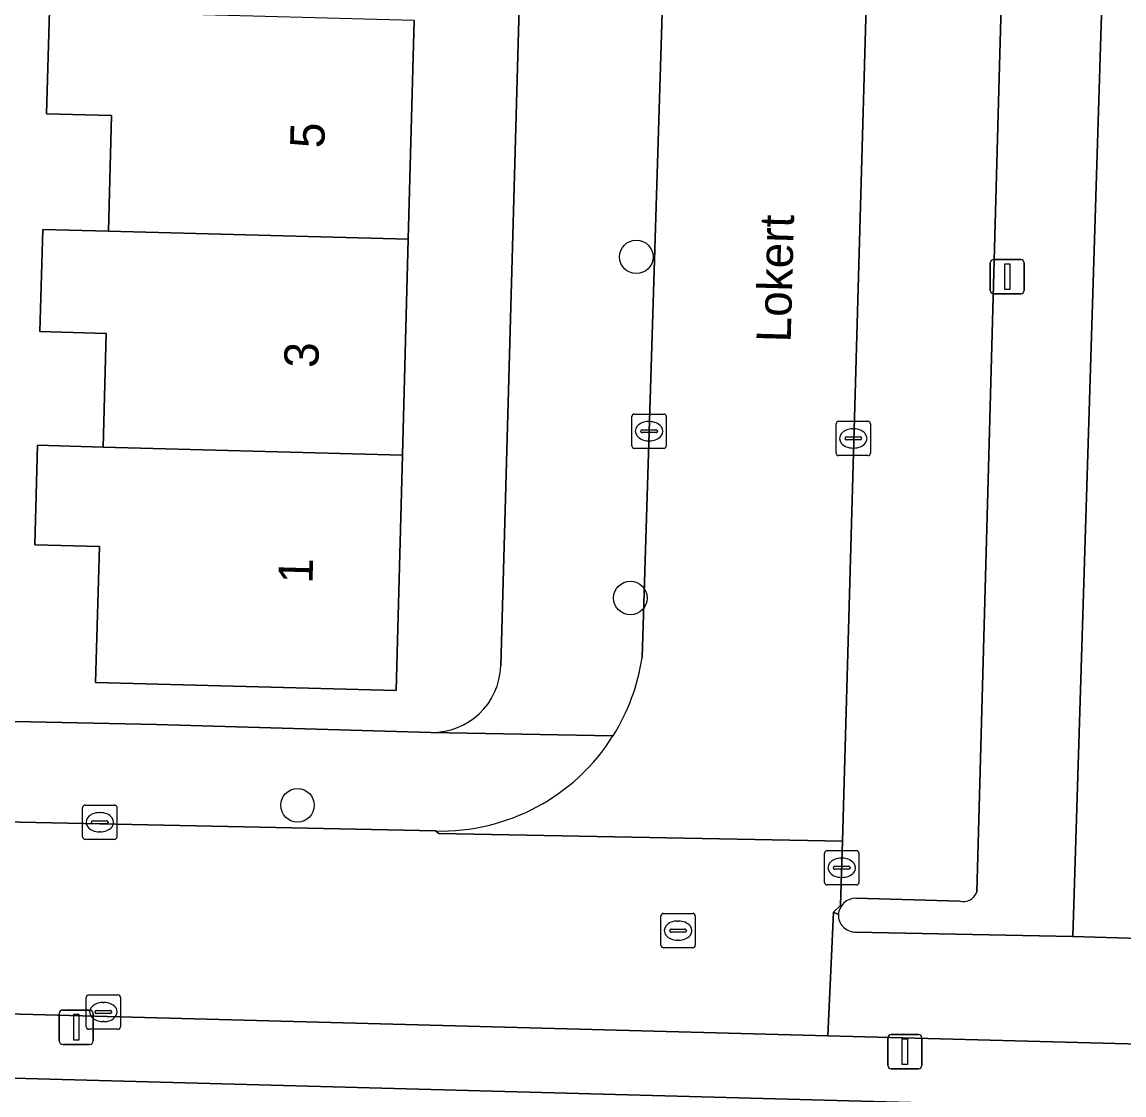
# Model space of a CAD drawing. Extents: x 162082 to 163401, y 388089 to 388636.
# Drawn here: x 162559.12 to 162591.23, y 388190.03 to 388221.29 of the extents above; entities that cross this region are included whole.
import ezdxf

# ---------------------------------------------------------------- set-up
doc = ezdxf.new("R2010")
doc.units = 0
for name, color, linetype in [('IMGEO_Boom', 7, 'Continuous'), ('IMGEO_Erf', 7, 'Continuous'), ('IMGEO_Fietspad_open', 7, 'Continuous'), ('IMGEO_Groenvoorziening', 7, 'Continuous'), ('IMGEO_Kolk', 7, 'Continuous'), ('IMGEO_Lichtmast', 7, 'Continuous'), ('IMGEO_Muur', 7, 'Continuous'), ('IMGEO_Openbare_ruimte_label', 7, 'Continuous'), ('IMGEO_Pand', 7, 'Continuous'), ('IMGEO_Pand_nummerreeks', 7, 'Continuous'), ('IMGEO_Parkeervlak_open', 7, 'Continuous'), ('IMGEO_Rijbaan_lokaal_open', 7, 'Continuous'), ('IMGEO_Rioolput', 7, 'Continuous'), ('IMGEO_Voetpad_open', 7, 'Continuous')]:
    doc.layers.add(name, color=color, linetype=linetype)

msp = doc.modelspace()

# ---------------------------------------------------------------- linework, layer by layer
at = {"layer": 'IMGEO_Boom'}
for centre in [(162577.019, 388214.445), (162576.847, 388204.504), (162567.144, 388198.466)]:
    msp.add_circle(centre, 0.489, dxfattribs=at)
at = {"layer": 'IMGEO_Erf'}
for points in [[(162573.067, 388202.528), (162573.993, 388235.663), (162575.021, 388235.649), (162575.403, 388250), (162576.383, 388286.759), (162573.884, 388286.839), (162573.709, 388280.271), (162573.541, 388273.943), (162573.372, 388267.615), (162573.204, 388261.288), (162573.035, 388254.96), (162572.903, 388250), (162572.867, 388248.632), (162572.698, 388242.304), (162572.523, 388235.734), (162567.525, 388235.867), (162563.878, 388235.964), (162563.981, 388239.835), (162562.106, 388239.885), (162562.186, 388242.878), (162564.018, 388242.829), (162564.108, 388246.212)], [(162570.547, 388221.331), (162570.374, 388214.958), (162570.204, 388208.668), (162570.018, 388201.811), (162561.261, 388202.048), (162561.369, 388206.006), (162559.492, 388206.057), (162559.57, 388208.956), (162561.478, 388208.904), (162561.568, 388212.217), (162559.637, 388212.269), (162559.718, 388215.247), (162561.635, 388215.195), (162561.726, 388218.564), (162559.832, 388218.615), (162559.913, 388221.619)], [(162553.383, 388201.02), (162563.038, 388200.822), (162571.027, 388200.591)]]:
    msp.add_lwpolyline(points, dxfattribs=at)
msp.add_lwpolyline([(162603.762, 388174.063), (162605.432, 388189.251), (162586.812, 388189.756), (162548.452, 388190.796), (162546.547, 388183.408), (162545.504, 388183.608), (162538.607, 388157.681), (162538.869, 388157.612), (162538.833, 388157.449), (162544.833, 388157.266), (162544.903, 388159.756), (162552.289, 388159.536), (162552.333, 388161.444), (162555.538, 388161.352), (162555.488, 388159.45), (162569.683, 388159.046), (162569.689, 388159.314), (162572.915, 388159.223), (162572.908, 388158.963), (162574.694, 388158.923), (162574.8, 388161.169), (162602.256, 388160.366)], close=True, dxfattribs=at)
msp.add_arc((162571.075, 388202.583), 1.993, 268.6226, 358.4103, dxfattribs=at)
at = {"layer": 'IMGEO_Fietspad_open'}
for points in [[(162582.908, 388195.281), (162582.769, 388195.348), (162582.601, 388191.752), (162608.826, 388191.05), (162612.774, 388190.944)], [(162612.9, 388194.32), (162598.866, 388194.531), (162594.952, 388194.486), (162589.738, 388194.638), (162583.394, 388194.771)]]:
    msp.add_lwpolyline(points, dxfattribs=at)
msp.add_arc((162583.405, 388195.268), 0.497, 178.4779, 268.7614, dxfattribs=at)
at = {"layer": 'IMGEO_Groenvoorziening'}
msp.add_lwpolyline([(162612.925, 388350.456), (162613.478, 388355.34), (162601.206, 388356.658), (162601.036, 388350.695), (162604.215, 388350.105), (162605.076, 388349.881), (162606.015, 388349.429), (162606.444, 388349.132), (162607.197, 388348.412), (162607.784, 388347.552), (162608.18, 388346.588), (162608.3, 388346.08), (162608.378, 388345.041), (162603.983, 388301.92), (162599.649, 388301.909), (162599.197, 388286.008), (162594.898, 388250), (162593.656, 388239.599), (162591.012, 388235.568), (162589.738, 388194.638), (162594.952, 388194.486), (162595.615, 388202.972), (162596.208, 388203.054), (162602.483, 388258.384)], close=True, dxfattribs=at)
at = {"layer": 'IMGEO_Kolk'}
for p, q in [((162576.89, 388208.94), (162576.89, 388209.792)), ((162576.965, 388209.866), (162577.817, 388209.866)), ((162577.891, 388209.792), (162577.891, 388208.94)), ((162577.378, 388209.646), (162577.403, 388209.646)), ((162582.844, 388208.729), (162582.844, 388209.581)), ((162582.919, 388209.655), (162583.771, 388209.655)), ((162583.845, 388209.581), (162583.845, 388208.729)), ((162577.149, 388209.36), (162577.149, 388209.372)), ((162577.587, 388209.323), (162577.189, 388209.323)), ((162577.192, 388209.409), (162577.59, 388209.409)), ((162577.633, 388209.372), (162577.633, 388209.36)), ((162583.103, 388209.149), (162583.103, 388209.161)), ((162583.146, 388209.198), (162583.544, 388209.198)), ((162583.332, 388209.435), (162583.357, 388209.435)), ((162583.587, 388209.161), (162583.587, 388209.149)), ((162577.817, 388208.866), (162576.965, 388208.866)), ((162577.401, 388209.086), (162577.376, 388209.086)), ((162583.541, 388209.112), (162583.143, 388209.112)), ((162583.355, 388208.875), (162583.33, 388208.875)), ((162583.771, 388208.655), (162582.919, 388208.655)), ((162560.882, 388197.546), (162560.882, 388198.398)), ((162560.957, 388198.472), (162561.809, 388198.472)), ((162561.37, 388198.252), (162561.395, 388198.252)), ((162561.883, 388198.398), (162561.883, 388197.546)), ((162561.141, 388197.966), (162561.141, 388197.978)), ((162561.579, 388197.929), (162561.181, 388197.929)), ((162561.184, 388198.015), (162561.582, 388198.015)), ((162561.625, 388197.978), (162561.625, 388197.966)), ((162561.393, 388197.692), (162561.368, 388197.692)), ((162561.809, 388197.472), (162560.957, 388197.472)), ((162582.506, 388196.218), (162582.506, 388197.07)), ((162582.581, 388197.144), (162583.433, 388197.144)), ((162583.507, 388197.07), (162583.507, 388196.218)), ((162582.765, 388196.638), (162582.765, 388196.65)), ((162582.808, 388196.687), (162583.206, 388196.687)), ((162582.994, 388196.924), (162583.019, 388196.924)), ((162583.249, 388196.65), (162583.249, 388196.638)), ((162583.203, 388196.601), (162582.805, 388196.601)), ((162583.017, 388196.364), (162582.992, 388196.364)), ((162583.433, 388196.144), (162582.581, 388196.144)), ((162560.985, 388192.015), (162560.985, 388192.867)), ((162561.06, 388192.941), (162561.912, 388192.941)), ((162561.986, 388192.867), (162561.986, 388192.015)), ((162561.287, 388192.484), (162561.685, 388192.484)), ((162561.473, 388192.721), (162561.498, 388192.721)), ((162561.244, 388192.435), (162561.244, 388192.447)), ((162561.682, 388192.398), (162561.284, 388192.398)), ((162561.496, 388192.161), (162561.471, 388192.161)), ((162561.728, 388192.447), (162561.728, 388192.435)), ((162561.912, 388191.941), (162561.06, 388191.941))]:
    msp.add_line(p, q, dxfattribs=at)
for points in [[(162576.89, 388208.94), (162576.89, 388209.792)], [(162576.965, 388209.866), (162577.817, 388209.866)], [(162577.891, 388209.792), (162577.891, 388208.94)], [(162582.844, 388208.729), (162582.844, 388209.581)], [(162582.919, 388209.655), (162583.771, 388209.655)], [(162583.845, 388209.581), (162583.845, 388208.729)], [(162577.817, 388208.866), (162576.965, 388208.866)], [(162583.771, 388208.655), (162582.919, 388208.655)], [(162560.882, 388197.546), (162560.882, 388198.398)], [(162560.957, 388198.472), (162561.809, 388198.472)], [(162561.883, 388198.398), (162561.883, 388197.546)], [(162561.809, 388197.472), (162560.957, 388197.472)], [(162582.506, 388196.218), (162582.506, 388197.07)], [(162582.581, 388197.144), (162583.433, 388197.144)], [(162583.507, 388197.07), (162583.507, 388196.218)], [(162583.433, 388196.144), (162582.581, 388196.144)], [(162560.985, 388192.015), (162560.985, 388192.867)], [(162561.06, 388192.941), (162561.912, 388192.941)], [(162561.986, 388192.867), (162561.986, 388192.015)], [(162561.912, 388191.941), (162561.06, 388191.941)]]:
    msp.add_lwpolyline(points, dxfattribs=at)
for centre, radius, start, end in [((162576.967, 388209.79), 0.0765, 91.552, 178.448), ((162576.967, 388209.79), 0.0765, 91.552, 178.448), ((162577.815, 388209.79), 0.0765, 1.552, 88.448), ((162577.815, 388209.79), 0.0765, 1.552, 88.448), ((162582.921, 388209.579), 0.0765, 91.552, 178.448), ((162582.921, 388209.579), 0.0765, 91.552, 178.448), ((162583.769, 388209.579), 0.0765, 1.552, 88.448), ((162583.769, 388209.579), 0.0765, 1.552, 88.448), ((162577.189, 388209.369), 0.0403, 85.8775, 175.7526), ((162577.186, 388209.359), 0.0366, 178.938, 274.7102), ((162577.59, 388209.366), 0.043, 264.8664, 352.4533), ((162577.594, 388209.371), 0.0386, 1.7309, 96.639), ((162583.143, 388209.158), 0.0403, 85.8775, 175.7526), ((162583.548, 388209.16), 0.0386, 1.7309, 96.639), ((162576.967, 388208.942), 0.0765, 181.552, 268.448), ((162576.967, 388208.942), 0.0765, 181.552, 268.448), ((162577.815, 388208.942), 0.0765, 271.552, 358.448), ((162577.815, 388208.942), 0.0765, 271.552, 358.448), ((162583.14, 388209.148), 0.0366, 178.938, 274.7102), ((162583.544, 388209.155), 0.043, 264.8664, 352.4533), ((162582.921, 388208.731), 0.0765, 181.552, 268.448), ((162582.921, 388208.731), 0.0765, 181.552, 268.448), ((162583.769, 388208.731), 0.0765, 271.552, 358.448), ((162583.769, 388208.731), 0.0765, 271.552, 358.448), ((162560.959, 388198.396), 0.0765, 91.552, 178.448), ((162560.959, 388198.396), 0.0765, 91.552, 178.448), ((162561.807, 388198.396), 0.0765, 1.552, 88.448), ((162561.807, 388198.396), 0.0765, 1.552, 88.448), ((162561.181, 388197.975), 0.0403, 85.8775, 175.7526), ((162561.178, 388197.965), 0.0366, 178.938, 274.7102), ((162561.582, 388197.972), 0.043, 264.8664, 352.4533), ((162561.586, 388197.977), 0.0386, 1.7309, 96.639), ((162560.959, 388197.548), 0.0765, 181.552, 268.448), ((162560.959, 388197.548), 0.0765, 181.552, 268.448), ((162561.807, 388197.548), 0.0765, 271.552, 358.448), ((162561.807, 388197.548), 0.0765, 271.552, 358.448), ((162582.583, 388197.068), 0.0765, 91.552, 178.448), ((162582.583, 388197.068), 0.0765, 91.552, 178.448), ((162583.431, 388197.068), 0.0765, 1.552, 88.448), ((162583.431, 388197.068), 0.0765, 1.552, 88.448), ((162582.805, 388196.647), 0.0403, 85.8775, 175.7526), ((162582.802, 388196.637), 0.0366, 178.938, 274.7102), ((162583.206, 388196.644), 0.043, 264.8664, 352.4533), ((162583.21, 388196.649), 0.0386, 1.7309, 96.639), ((162582.583, 388196.22), 0.0765, 181.552, 268.448), ((162582.583, 388196.22), 0.0765, 181.552, 268.448), ((162583.431, 388196.22), 0.0765, 271.552, 358.448), ((162583.431, 388196.22), 0.0765, 271.552, 358.448), ((162561.062, 388192.865), 0.0765, 91.552, 178.448), ((162561.062, 388192.865), 0.0765, 91.552, 178.448), ((162561.91, 388192.865), 0.0765, 1.552, 88.448), ((162561.91, 388192.865), 0.0765, 1.552, 88.448), ((162561.284, 388192.444), 0.0403, 85.8775, 175.7526), ((162561.689, 388192.446), 0.0386, 1.7309, 96.639), ((162561.281, 388192.434), 0.0366, 178.938, 274.7102), ((162561.685, 388192.441), 0.043, 264.8664, 352.4533), ((162561.062, 388192.017), 0.0765, 181.552, 268.448), ((162561.062, 388192.017), 0.0765, 181.552, 268.448), ((162561.91, 388192.017), 0.0765, 271.552, 358.448), ((162561.91, 388192.017), 0.0765, 271.552, 358.448)]:
    msp.add_arc(centre, radius, start, end, dxfattribs=at)
for centre, major_axis, ratio, start_param, end_param in [((162577.377, 388209.366), (-0.387, 0.002), 0.722429, 4.712389, 7.853982), ((162577.402, 388209.366), (-0.39, 0.002), 0.717154, 1.570796, 4.712389), ((162583.331, 388209.155), (-0.387, 0.002), 0.722429, 4.712389, 7.853982), ((162583.356, 388209.155), (-0.39, 0.002), 0.717154, 1.570796, 4.712389), ((162561.369, 388197.972), (-0.387, 0.002), 0.722429, 4.712389, 7.853982), ((162561.394, 388197.972), (-0.39, 0.002), 0.717154, 1.570796, 4.712389), ((162582.993, 388196.644), (-0.387, 0.002), 0.722429, 4.712389, 7.853982), ((162583.018, 388196.644), (-0.39, 0.002), 0.717154, 1.570796, 4.712389), ((162561.472, 388192.441), (-0.387, 0.002), 0.722429, 4.712389, 7.853982), ((162561.497, 388192.441), (-0.39, 0.002), 0.717154, 1.570796, 4.712389)]:
    msp.add_ellipse(centre, major_axis=major_axis, ratio=ratio, start_param=start_param, end_param=end_param, dxfattribs=at)
at = {"layer": 'IMGEO_Lichtmast'}
for p, q in [((162587.436, 388214.367), (162588.226, 388214.367)), ((162588.226, 388214.367), (162587.436, 388214.367)), ((162587.336, 388213.467), (162587.336, 388214.267)), ((162587.336, 388214.267), (162587.336, 388213.467)), ((162588.326, 388214.267), (162588.326, 388213.467)), ((162588.326, 388213.467), (162588.326, 388214.267)), ((162588.226, 388213.367), (162587.436, 388213.367)), ((162587.436, 388213.367), (162588.226, 388213.367)), ((162560.301, 388192.5), (162561.091, 388192.5)), ((162561.091, 388192.5), (162560.301, 388192.5)), ((162560.201, 388191.6), (162560.201, 388192.4)), ((162560.201, 388192.4), (162560.201, 388191.6)), ((162561.191, 388192.4), (162561.191, 388191.6)), ((162561.191, 388191.6), (162561.191, 388192.4)), ((162561.091, 388191.5), (162560.301, 388191.5)), ((162560.301, 388191.5), (162561.091, 388191.5)), ((162584.352, 388190.888), (162584.352, 388191.688)), ((162584.352, 388191.688), (162584.352, 388190.888)), ((162584.452, 388191.788), (162585.242, 388191.788)), ((162585.242, 388191.788), (162584.452, 388191.788)), ((162585.342, 388191.688), (162585.342, 388190.888)), ((162585.342, 388190.888), (162585.342, 388191.688)), ((162585.242, 388190.788), (162584.452, 388190.788)), ((162584.452, 388190.788), (162585.242, 388190.788))]:
    msp.add_line(p, q, dxfattribs=at)
for points in [[(162587.756, 388214.242), (162587.906, 388214.242), (162587.906, 388213.492), (162587.756, 388213.492), (162587.756, 388214.242)], [(162560.621, 388192.375), (162560.771, 388192.375), (162560.771, 388191.625), (162560.621, 388191.625), (162560.621, 388192.375)], [(162584.772, 388191.663), (162584.922, 388191.663), (162584.922, 388190.913), (162584.772, 388190.913), (162584.772, 388191.663)]]:
    msp.add_lwpolyline(points, dxfattribs=at)
for centre, start, end in [((162587.436, 388214.267), 90, 180), ((162587.436, 388214.267), 90, 180), ((162588.226, 388214.267), 0, 90), ((162588.226, 388214.267), 360, 90), ((162587.436, 388213.467), 180, 270), ((162587.436, 388213.467), 180, 270), ((162588.226, 388213.467), 270, 0), ((162588.226, 388213.467), 270, 0), ((162560.301, 388192.4), 90, 180), ((162560.301, 388192.4), 90, 180), ((162561.091, 388192.4), 0, 90), ((162561.091, 388192.4), 360, 90), ((162560.301, 388191.6), 180, 270), ((162560.301, 388191.6), 180, 270), ((162561.091, 388191.6), 270, 0), ((162561.091, 388191.6), 270, 0), ((162584.452, 388191.688), 90, 180), ((162584.452, 388191.688), 90, 180), ((162585.242, 388191.688), 0, 90), ((162585.242, 388191.688), 360, 90), ((162584.452, 388190.888), 180, 270), ((162584.452, 388190.888), 180, 270), ((162585.242, 388190.888), 270, 0), ((162585.242, 388190.888), 270, 0)]:
    msp.add_arc(centre, 0.1, start, end, dxfattribs=at)
at = {"layer": 'IMGEO_Muur'}
msp.add_lwpolyline([(162553.383, 388201.02), (162563.038, 388200.822)], dxfattribs=at)
at = {"layer": 'IMGEO_Pand'}
for points in [[(162570.547, 388221.331), (162561.859, 388221.566), (162559.913, 388221.619), (162559.832, 388218.615), (162561.726, 388218.564), (162561.635, 388215.195), (162570.374, 388214.958)], [(162561.635, 388215.195), (162559.718, 388215.247), (162559.637, 388212.269), (162561.568, 388212.217), (162561.478, 388208.904), (162570.204, 388208.668), (162570.374, 388214.958)], [(162561.478, 388208.904), (162559.57, 388208.956), (162559.492, 388206.057), (162561.369, 388206.006), (162561.261, 388202.048), (162570.018, 388201.811), (162570.204, 388208.668)]]:
    msp.add_lwpolyline(points, close=True, dxfattribs=at)
at = {"layer": 'IMGEO_Parkeervlak_open'}
for points in [[(162587.613, 388220.369), (162587.94, 388231.563), (162584.005, 388231.696), (162583.027, 388197.416), (162582.974, 388195.545), (162582.769, 388195.348), (162582.908, 388195.281)], [(162586.945, 388195.931), (162587.265, 388207.597), (162587.613, 388220.369)], [(162583.421, 388195.762), (162586.457, 388195.668)]]:
    msp.add_lwpolyline(points, dxfattribs=at)
for centre, radius, start, end in [((162583.429, 388195.239), 0.523, 90.9059, 175.4064), ((162586.536, 388196.106), 0.445, 259.8074, 336.8361)]:
    msp.add_arc(centre, radius, start, end, dxfattribs=at)
at = {"layer": 'IMGEO_Rijbaan_lokaal_open'}
for points in [[(162571.167, 388197.718), (162571.264, 388197.644), (162583.027, 388197.416), (162584.005, 388231.696)], [(162584.005, 388231.696), (162578.095, 388231.896), (162577.186, 388202.772)]]:
    msp.add_lwpolyline(points, dxfattribs=at)
msp.add_lwpolyline([(162583.027, 388197.416), (162571.264, 388197.644), (162571.167, 388197.718), (162554.857, 388198.059), (162553.864, 388198.076), (162538.01, 388198.533), (162519.576, 388198.987), (162518.668, 388199.069), (162509.749, 388199.255), (162502.759, 388199.464), (162502.568, 388193.897), (162582.601, 388191.752), (162582.769, 388195.348), (162582.974, 388195.545)], close=True, dxfattribs=at)
for centre, radius, start, end in [((162571.33, 388203.641), 5.921, 327.8088, 351.558), ((162571.324, 388203.641), 5.925, 268.4787, 327.8398)]:
    msp.add_arc(centre, radius, start, end, dxfattribs=at)
at = {"layer": 'IMGEO_Rioolput'}
for p, q in [((162577.736, 388194.388), (162577.736, 388195.24)), ((162577.811, 388195.314), (162578.663, 388195.314)), ((162578.224, 388195.094), (162578.249, 388195.094)), ((162578.737, 388195.24), (162578.737, 388194.388)), ((162577.995, 388194.808), (162577.995, 388194.82)), ((162578.433, 388194.771), (162578.035, 388194.771)), ((162578.038, 388194.857), (162578.436, 388194.857)), ((162578.479, 388194.82), (162578.479, 388194.808)), ((162578.247, 388194.534), (162578.222, 388194.534)), ((162578.663, 388194.314), (162577.811, 388194.314))]:
    msp.add_line(p, q, dxfattribs=at)
for points in [[(162577.736, 388194.388), (162577.736, 388195.24)], [(162577.811, 388195.314), (162578.663, 388195.314)], [(162578.737, 388195.24), (162578.737, 388194.388)], [(162578.663, 388194.314), (162577.811, 388194.314)]]:
    msp.add_lwpolyline(points, dxfattribs=at)
for centre, radius, start, end in [((162577.813, 388195.238), 0.0765, 91.552, 178.448), ((162577.813, 388195.238), 0.0765, 91.552, 178.448), ((162578.661, 388195.238), 0.0765, 1.552, 88.448), ((162578.661, 388195.238), 0.0765, 1.552, 88.448), ((162578.035, 388194.817), 0.0403, 85.8775, 175.7526), ((162578.032, 388194.807), 0.0366, 178.938, 274.7102), ((162578.436, 388194.814), 0.043, 264.8664, 352.4533), ((162578.44, 388194.819), 0.0386, 1.7309, 96.639), ((162577.813, 388194.39), 0.0765, 181.552, 268.448), ((162577.813, 388194.39), 0.0765, 181.552, 268.448), ((162578.661, 388194.39), 0.0765, 271.552, 358.448), ((162578.661, 388194.39), 0.0765, 271.552, 358.448)]:
    msp.add_arc(centre, radius, start, end, dxfattribs=at)
for centre, major_axis, ratio, start_param, end_param in [((162578.223, 388194.814), (-0.387, 0.002), 0.722429, 4.712389, 7.853982), ((162578.248, 388194.814), (-0.39, 0.002), 0.717154, 1.570796, 4.712389)]:
    msp.add_ellipse(centre, major_axis=major_axis, ratio=ratio, start_param=start_param, end_param=end_param, dxfattribs=at)
at = {"layer": 'IMGEO_Voetpad_open'}
for points in [[(162578.095, 388231.896), (162578.092, 388235.955), (162578.466, 388250), (162579.307, 388281.284), (162579.445, 388286.732), (162576.383, 388286.759), (162575.403, 388250), (162575.021, 388235.649), (162573.993, 388235.663), (162573.067, 388202.528)], [(162591.012, 388235.568), (162578.092, 388235.955), (162578.095, 388231.896), (162584.005, 388231.696), (162587.94, 388231.563), (162587.613, 388220.369), (162587.265, 388207.597), (162586.945, 388195.931)], [(162583.394, 388194.771), (162589.738, 388194.638), (162591.012, 388235.568)], [(162577.186, 388202.772), (162578.095, 388231.896)], [(162576.34, 388200.487), (162571.029, 388200.589), (162571.027, 388200.591), (162563.038, 388200.822), (162553.383, 388201.02), (162549.789, 388201.107), (162545.449, 388201.279), (162541.967, 388201.385), (162538.487, 388201.491), (162529.747, 388201.806), (162519.703, 388202.029), (162516.82, 388202.093), (162516.809, 388201.089)], [(162571.027, 388200.591), (162571.029, 388200.589), (162576.34, 388200.487)], [(162518.668, 388199.069), (162519.576, 388198.987), (162538.01, 388198.533), (162538.038, 388199.593), (162553.883, 388199.174), (162553.864, 388198.076), (162554.857, 388198.059), (162571.167, 388197.718)], [(162586.457, 388195.668), (162583.421, 388195.762)], [(162496.438, 388192.268), (162501.862, 388191.979), (162524.934, 388191.433), (162546.46, 388190.85), (162548.452, 388190.796), (162586.812, 388189.756), (162605.432, 388189.251), (162608.614, 388189.154), (162608.826, 388191.05), (162582.601, 388191.752), (162502.568, 388193.897)]]:
    msp.add_lwpolyline(points, dxfattribs=at)
for centre, radius, start, end in [((162571.33, 388203.641), 5.921, 327.8088, 351.558), ((162571.075, 388202.583), 1.993, 268.6226, 358.4103), ((162571.324, 388203.641), 5.925, 268.4787, 327.8398), ((162583.429, 388195.239), 0.523, 90.9059, 175.4064), ((162586.536, 388196.106), 0.445, 259.8074, 336.8361), ((162583.405, 388195.268), 0.497, 178.4779, 268.7614)]:
    msp.add_arc(centre, radius, start, end, dxfattribs=at)

# ---------------------------------------------------------------- texts
at = {"layer": 'IMGEO_Openbare_ruimte_label'}
msp.add_text('Lokert', height=1, rotation=88.4534, dxfattribs=at).set_placement((162581.518, 388211.945))
at = {"layer": 'IMGEO_Pand_nummerreeks'}
for s, p in [('5', (162567.925, 388217.602)), ('3', (162567.751, 388211.202)), ('1', (162567.581, 388204.917))]:
    msp.add_text(s, height=1, rotation=88.4478, dxfattribs=at).set_placement(p)

doc.saveas('drawing.dxf')
